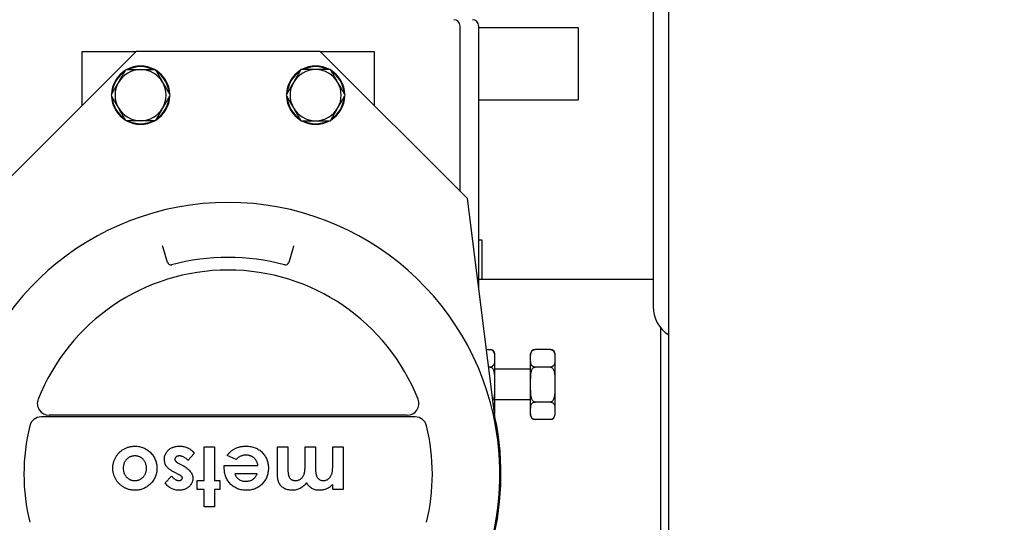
# Model space of a CAD drawing. Header units: inches. Extents: x 5 to 1128, y -85 to 748.
# Tile 327 of 656: x 384.66 to 393.09, y 656.5 to 660.81. Entities that reach past the tile are written whole.
import ezdxf

# ---------------------------------------------------------------- set-up
doc = ezdxf.new("R2010")
doc.units = ezdxf.units.IN
doc.header["$LTSCALE"] = 32
doc.header["$MEASUREMENT"] = 0
doc.layers.add('Dimension (ANSI)', color=7, linetype='Continuous', lineweight=25)
doc.layers.add('Visible (ANSI)', color=7, linetype='Continuous', lineweight=30)
doc.styles.add('Note Text (ANSI)', font='tahoma.ttf')
doc.dimstyles.new('SB Fraction-16 (ANSI)', dxfattribs={"dimscale": 32, "dimtxt": 0.125, "dimasz": 0.098425, "dimexe": 0.125, "dimexo": 0.0625, "dimgap": 0.031496, "dimtad": 0, "dimtih": 1, "dimtoh": 1, "dimdec": 4, "dimrnd": 1e-08, "dimzin": 0, "dimdsep": 46, "dimlunit": 5, "dimtxsty": 'Note Text (ANSI)', "dimcen": 0.09, "dimdle": 0.393701, "dimclrd": 256, "dimclre": 256, "dimclrt": 256, "dimadec": 0, "dimazin": 3, "dimtfac": 0.96, "dimtofl": 0, "dimtmove": 0, "dimatfit": 3, "dimfxl": 1, "dimfrac": 2, "dimtolj": 1, "dimtzin": 12, "dimlwd": -1, "dimlwe": -1, "dimarcsym": 0})

# ---------------------------------------------------------------- blocks, each defined once
blk = doc.blocks.new('*D19')
at = {"layer": 'Defpoints', "color": 0, "transparency": 16777216}
for p in [(484.7806, 699.9398), (324.6849, 555.9398), (484.7806, 555.9398)]:
    blk.add_point(p, dxfattribs=at)
at = {"layer": 'Dimension (ANSI)', "transparency": 16777216}
for p, q in [((482.7806, 699.9398), (320.6849, 699.9398)), ((324.6849, 696.7902), (324.6849, 635.4544)), ((324.6849, 559.0894), (324.6849, 629.4252)), ((482.7806, 555.9398), (320.6849, 555.9398))]:
    blk.add_line(p, q, dxfattribs=at)
for points in [[(324.16, 696.7902), (325.2098, 696.7902), (324.6849, 699.9398)], [(324.16, 559.0894), (325.2098, 559.0894), (324.6849, 555.9398)]]:
    blk.add_solid(points, dxfattribs=at)
at = {"layer": 'Dimension (ANSI)', "transparency": 16777216, "insert": (320.5519, 634.4465), "char_height": 4, "attachment_point": 1, "style": 'Note Text (ANSI)'}
blk.add_mtext('\\A1;144', dxfattribs=at)

msp = doc.modelspace()

# ---------------------------------------------------------------- linework, layer by layer
at = {"layer": 'Visible (ANSI)'}
for p, q in [((390.21813, 648.56478), (390.21813, 677.93978)), ((390.08363, 662.77403), (390.08363, 658.35553)), ((388.42974, 659.34178), (388.42974, 660.75978)), ((388.58974, 658.50422), (388.58974, 660.75978)), ((388.58974, 660.74728), (389.44174, 660.74728)), ((389.44174, 660.74728), (389.44174, 660.12728)), ((385.65424, 660.54228), (384.39174, 659.27978)), ((385.19174, 660.54228), (385.65424, 660.54228)), ((385.19174, 660.07978), (385.19174, 660.54228)), ((387.22924, 660.54228), (385.65424, 660.54228)), ((388.49174, 659.27978), (387.22924, 660.54228)), ((387.22924, 660.54228), (387.69174, 660.54228)), ((387.69174, 660.54228), (387.69174, 660.07978)), ((388.58974, 660.12728), (389.44174, 660.12728)), ((388.75336, 657.20938), (388.49174, 659.27978)), ((388.58974, 658.92678), (388.61471, 658.92678)), ((388.61471, 658.92678), (388.61471, 658.59028)), ((385.88742, 658.85045), (385.8805, 658.87457)), ((385.92119, 658.73267), (385.88742, 658.85045)), ((386.99607, 658.85045), (386.9623, 658.73267)), ((387.00299, 658.87457), (386.99607, 658.85045)), ((388.58974, 658.59028), (390.08363, 658.59028)), ((390.14674, 658.17465), (390.14674, 655.24428)), ((388.65532, 657.98528), (388.68774, 657.98528)), ((389.20374, 657.98528), (389.07174, 657.98528)), ((388.72524, 657.94778), (388.72524, 657.92903)), ((388.72524, 657.92903), (388.72524, 657.89153)), ((388.72524, 657.89153), (388.72524, 657.72278)), ((389.03424, 657.92903), (389.03424, 657.94778)), ((389.03424, 657.89153), (389.03424, 657.92903)), ((389.03424, 657.72278), (389.03424, 657.89153)), ((389.24124, 657.94778), (389.24124, 657.92903)), ((389.24124, 657.92903), (389.24124, 657.89153)), ((389.24124, 657.89153), (389.24124, 657.72278)), ((388.68774, 657.83528), (388.67427, 657.83528)), ((389.03424, 657.81653), (388.72524, 657.81653)), ((389.20374, 657.83528), (389.07174, 657.83528)), ((388.72524, 657.72278), (388.72524, 657.64778)), ((389.03424, 657.64778), (389.03424, 657.72278)), ((389.24124, 657.72278), (389.24124, 657.64778)), ((388.72524, 657.64778), (388.72524, 657.47903)), ((389.03424, 657.47903), (389.03424, 657.64778)), ((389.24124, 657.64778), (389.24124, 657.47903)), ((389.03424, 657.55403), (388.72524, 657.55403)), ((388.72524, 657.47903), (388.72524, 657.44153)), ((389.03424, 657.44153), (389.03424, 657.47903)), ((389.20374, 657.53528), (389.07174, 657.53528)), ((389.24124, 657.47903), (389.24124, 657.44153)), ((388.04499, 657.40728), (384.8385, 657.40728)), ((387.97682, 657.42228), (384.90666, 657.42228)), ((388.72524, 657.44153), (388.72524, 657.4319)), ((389.03424, 657.42278), (389.03424, 657.44153)), ((389.20374, 657.38528), (389.07174, 657.38528)), ((389.24124, 657.44153), (389.24124, 657.42278)), ((386.23536, 656.86181), (386.23536, 657.15027)), ((386.23536, 657.15027), (386.32511, 657.15027)), ((386.32511, 657.15027), (386.32511, 656.86181)), ((386.86357, 656.93773), (386.86357, 657.15027)), ((386.86357, 657.15027), (386.95331, 657.15027)), ((386.95331, 657.15027), (386.95331, 656.96678)), ((387.10075, 656.98711), (387.10075, 657.15027)), ((387.10075, 657.15027), (387.19049, 657.15027)), ((387.19049, 657.15027), (387.19049, 656.97509)), ((387.33793, 656.98941), (387.33793, 657.15027)), ((387.33793, 657.15027), (387.42767, 657.15027)), ((387.42767, 657.15027), (387.42767, 656.78488)), ((386.15203, 657.09528), (386.09764, 657.03488)), ((386.5092, 657.0418), (386.43408, 657.07755)), ((386.02392, 657.00484), (386.05367, 656.98981)), ((386.40844, 656.97309), (386.40874, 656.99001)), ((386.40874, 656.99001), (386.6969, 656.99001)), ((385.90203, 656.84127), (385.95692, 656.90027)), ((386.01761, 656.91409), (385.98516, 656.93052)), ((386.69049, 656.9195), (386.49818, 656.9195)), ((386.17767, 656.78488), (386.17767, 656.86181)), ((386.17767, 656.86181), (386.23536, 656.86181)), ((386.32511, 656.86181), (386.36998, 656.86181)), ((386.36998, 656.86181), (386.36998, 656.78488)), ((387.33793, 656.78488), (387.33793, 656.82855)), ((386.23536, 656.78488), (386.17767, 656.78488)), ((386.23536, 656.63745), (386.23536, 656.78488)), ((386.32511, 656.78488), (386.32511, 656.63745)), ((386.36998, 656.78488), (386.32511, 656.78488)), ((387.42767, 656.78488), (387.33793, 656.78488)), ((386.32511, 656.63745), (386.23536, 656.63745))]:
    msp.add_line(p, q, dxfattribs=at)
for centre, radius, start, end in [((388.37474, 660.75978), 0.055, 0, 90), ((388.53474, 660.75978), 0.055, 0, 90), ((385.69174, 660.16728), 0.25, 61.163547, 118.836453), ((387.19174, 660.16728), 0.25, 61.163547, 118.836453), ((385.69174, 660.16728), 0.25, 121.163547, 178.836453), ((385.69174, 660.16728), 0.2445, 123.599196, 176.400804), ((385.69174, 660.16728), 0.219, 90, 150), ((385.69174, 660.16728), 0.2445, 63.599196, 116.400804), ((385.69174, 660.16728), 0.219, 30, 90), ((385.69174, 660.16728), 0.25, 1.163547, 58.836453), ((385.69174, 660.16728), 0.2445, 3.599196, 56.400804), ((387.19174, 660.16728), 0.25, 121.163547, 178.836453), ((387.19174, 660.16728), 0.2445, 123.599196, 176.400804), ((387.19174, 660.16728), 0.219, 90, 150), ((387.19174, 660.16728), 0.2445, 63.599196, 116.400804), ((387.19174, 660.16728), 0.219, 30, 90), ((387.19174, 660.16728), 0.25, 1.163547, 58.836453), ((387.19174, 660.16728), 0.2445, 3.599196, 56.400804), ((385.69174, 660.16728), 0.219, 150, 210), ((385.69174, 660.16728), 0.219, 330, 30), ((387.19174, 660.16728), 0.219, 150, 210), ((387.19174, 660.16728), 0.219, 330, 30), ((385.69174, 660.16728), 0.25, 181.163547, 238.836453), ((385.69174, 660.16728), 0.25, 301.163547, 358.836453), ((387.19174, 660.16728), 0.25, 181.163547, 238.836453), ((387.19174, 660.16728), 0.25, 301.163547, 358.836453), ((385.69174, 660.16728), 0.2445, 183.599196, 236.400804), ((385.69174, 660.16728), 0.2445, 303.599196, 356.400804), ((387.19174, 660.16728), 0.2445, 183.599196, 236.400804), ((387.19174, 660.16728), 0.2445, 303.599196, 356.400804), ((385.69174, 660.16728), 0.219, 210, 270), ((385.69174, 660.16728), 0.219, 270, 330), ((387.19174, 660.16728), 0.219, 210, 270), ((387.19174, 660.16728), 0.219, 270, 330), ((385.69174, 660.16728), 0.25, 241.163547, 298.836453), ((385.69174, 660.16728), 0.2445, 243.599196, 296.400804), ((387.19174, 660.16728), 0.25, 241.163547, 298.836453), ((387.19174, 660.16728), 0.2445, 243.599196, 296.400804), ((386.44174, 656.91728), 2.33, 7.201787, 172.798213), ((385.95003, 658.74094), 0.03, 196, 285.08992), ((386.44174, 656.91728), 1.85879, 74.91008, 105.08992), ((386.93346, 658.74094), 0.03, 254.91008, 344), ((386.44174, 656.91728), 1.75, 21.510188, 158.489812), ((390.37438, 658.35553), 0.29075, 180, 237.492958), ((388.68774, 657.94778), 0.0375, 0, 90), ((389.07174, 657.94778), 0.0375, 90, 179.999125), ((389.20374, 657.94778), 0.0375, 0, 90), ((384.90666, 657.52228), 0.1, 158.489812, 270), ((387.97682, 657.52228), 0.1, 270, 21.510188), ((386.44174, 656.91728), 2.33837, 167.950185, 225), ((384.8385, 657.30728), 0.1, 90, 166.327982), ((388.04499, 657.30728), 0.1, 13.672018, 90), ((386.44174, 656.91728), 2.33837, 315, 12.049815), ((389.07174, 657.42278), 0.0375, 180.000875, 270), ((389.20374, 657.42278), 0.0375, 270, 0), ((386.44174, 656.91728), 1.75, 166.327982, 193.672018), ((386.44174, 656.91728), 1.75, 346.327982, 13.672018), ((386.44174, 656.91728), 2.33, 172.798213, 7.201787)]:
    msp.add_arc(centre, radius, start, end, dxfattribs=at)
for points, weights in [([(385.50208, 660.27678), (385.53142, 660.3276), (385.5653, 660.38628)], [2.17247578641, 2.17247578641, 2.01649904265]), ([(385.5653, 660.38628), (385.63306, 660.38628), (385.69174, 660.38628)], [2.01649904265, 2.17247578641, 2.17247578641]), ([(385.69174, 660.38628), (385.75042, 660.38628), (385.81818, 660.38628)], [2.17247578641, 2.17247578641, 2.01649904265]), ([(385.81818, 660.38628), (385.85206, 660.3276), (385.8814, 660.27678)], [2.01649904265, 2.17247578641, 2.17247578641]), ([(387.0653, 660.38628), (387.03142, 660.3276), (387.00208, 660.27678)], [2.01649904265, 2.17247578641, 2.17247578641]), ([(387.19174, 660.38628), (387.13306, 660.38628), (387.0653, 660.38628)], [2.17247578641, 2.17247578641, 2.01649904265]), ([(387.31818, 660.38628), (387.25042, 660.38628), (387.19174, 660.38628)], [2.01649904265, 2.17247578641, 2.17247578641]), ([(387.3814, 660.27678), (387.35206, 660.3276), (387.31818, 660.38628)], [2.17247578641, 2.17247578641, 2.01649904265]), ([(385.43886, 660.16728), (385.47274, 660.22596), (385.50208, 660.27678)], [2.01649904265, 2.17247578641, 2.17247578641]), ([(385.8814, 660.27678), (385.91074, 660.22596), (385.94462, 660.16728)], [2.17247578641, 2.17247578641, 2.01649904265]), ([(387.00208, 660.27678), (386.97274, 660.22596), (386.93886, 660.16728)], [2.17247578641, 2.17247578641, 2.01649904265]), ([(387.44462, 660.16728), (387.41074, 660.22596), (387.3814, 660.27678)], [2.01649904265, 2.17247578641, 2.17247578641]), ([(385.50208, 660.05778), (385.47274, 660.1086), (385.43886, 660.16728)], [2.17247578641, 2.17247578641, 2.01649904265]), ([(385.94462, 660.16728), (385.91074, 660.1086), (385.8814, 660.05778)], [2.01649904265, 2.17247578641, 2.17247578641]), ([(386.93886, 660.16728), (386.97274, 660.1086), (387.00208, 660.05778)], [2.01649904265, 2.17247578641, 2.17247578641]), ([(387.3814, 660.05778), (387.41074, 660.1086), (387.44462, 660.16728)], [2.17247578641, 2.17247578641, 2.01649904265]), ([(385.5653, 659.94828), (385.53142, 660.00696), (385.50208, 660.05778)], [2.01649904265, 2.17247578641, 2.17247578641]), ([(385.8814, 660.05778), (385.85206, 660.00696), (385.81818, 659.94828)], [2.17247578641, 2.17247578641, 2.01649904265]), ([(387.00208, 660.05778), (387.03142, 660.00696), (387.0653, 659.94828)], [2.17247578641, 2.17247578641, 2.01649904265]), ([(387.31818, 659.94828), (387.35206, 660.00696), (387.3814, 660.05778)], [2.01649904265, 2.17247578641, 2.17247578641]), ([(385.69174, 659.94828), (385.63306, 659.94828), (385.5653, 659.94828)], [2.17247578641, 2.17247578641, 2.01649904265]), ([(385.81818, 659.94828), (385.75042, 659.94828), (385.69174, 659.94828)], [2.01649904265, 2.17247578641, 2.17247578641]), ([(387.0653, 659.94828), (387.13306, 659.94828), (387.19174, 659.94828)], [2.01649904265, 2.17247578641, 2.17247578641]), ([(387.19174, 659.94828), (387.25042, 659.94828), (387.31818, 659.94828)], [2.17247578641, 2.17247578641, 2.01649904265])]:
    msp.add_rational_spline(points, weights, degree=2, dxfattribs=at)
for points, knots in [([(388.68774, 657.98528), (388.68976, 657.98528), (388.69213, 657.98507), (388.69625, 657.98437), (388.6987, 657.98369), (388.70653, 657.98077), (388.71128, 657.97699), (388.72, 657.96704), (388.72249, 657.95946), (388.72515, 657.94403), (388.72524, 657.93618), (388.72524, 657.92903)], [-0.39701187, -0.39701187, -0.39701187, -0.39701187, -0.38167724, -0.38167724, -0.36387641, -0.36387641, -0.30722629, -0.30722629, -0.1982618, -0.1982618, -0.08929732, -0.08929732, -0.08929732, -0.08929732]), ([(389.03424, 657.92903), (389.03424, 657.93618), (389.03433, 657.94403), (389.03699, 657.95946), (389.03949, 657.96704), (389.04821, 657.97699), (389.05295, 657.98077), (389.06079, 657.98369), (389.06324, 657.98437), (389.06735, 657.98507), (389.06973, 657.98528), (389.07174, 657.98528)], [0.88332105, 0.88332105, 0.88332105, 0.88332105, 0.99228554, 0.99228554, 1.10125003, 1.10125003, 1.15790015, 1.15790015, 1.17570098, 1.17570098, 1.19103561, 1.19103561, 1.19103561, 1.19103561]), ([(389.20374, 657.98528), (389.20708, 657.98528), (389.21091, 657.98471), (389.21793, 657.98273), (389.22187, 657.98068), (389.22912, 657.97548), (389.2326, 657.97104), (389.24109, 657.95558), (389.24124, 657.9411), (389.24124, 657.92903)], [-0.3951949, -0.3951949, -0.3951949, -0.3951949, -0.36978732, -0.36978732, -0.33373806, -0.33373806, -0.27319967, -0.27319967, -0.08929732, -0.08929732, -0.08929732, -0.08929732]), ([(388.72524, 657.89153), (388.72524, 657.87946), (388.72509, 657.86498), (388.7166, 657.84952), (388.71312, 657.84508), (388.70587, 657.83988), (388.70193, 657.83783), (388.69491, 657.83585), (388.69108, 657.83528), (388.68774, 657.83528)], [-1.49148229, -1.49148229, -1.49148229, -1.49148229, -1.30757994, -1.30757994, -1.24704154, -1.24704154, -1.21099229, -1.21099229, -1.1855847, -1.1855847, -1.1855847, -1.1855847]), ([(389.07174, 657.83528), (389.06973, 657.83528), (389.06735, 657.83549), (389.06324, 657.83619), (389.06079, 657.83687), (389.05295, 657.83979), (389.04821, 657.84357), (389.03949, 657.85352), (389.03699, 657.8611), (389.03433, 657.87652), (389.03424, 657.88438), (389.03424, 657.89153)], [-1.19103561, -1.19103561, -1.19103561, -1.19103561, -1.17570098, -1.17570098, -1.15790015, -1.15790015, -1.10125003, -1.10125003, -0.99228554, -0.99228554, -0.88332105, -0.88332105, -0.88332105, -0.88332105]), ([(389.24124, 657.89153), (389.24124, 657.88438), (389.24115, 657.87652), (389.23849, 657.8611), (389.236, 657.85352), (389.22728, 657.84357), (389.22253, 657.83979), (389.2147, 657.83687), (389.21225, 657.83619), (389.20813, 657.83549), (389.20576, 657.83528), (389.20374, 657.83528)], [-1.49875016, -1.49875016, -1.49875016, -1.49875016, -1.38978567, -1.38978567, -1.28082118, -1.28082118, -1.22417107, -1.22417107, -1.20637024, -1.20637024, -1.19103561, -1.19103561, -1.19103561, -1.19103561]), ([(388.68774, 657.83528), (388.69108, 657.83528), (388.69491, 657.83415), (388.70193, 657.83017), (388.70587, 657.82608), (388.71312, 657.81569), (388.7166, 657.80681), (388.72509, 657.77587), (388.72524, 657.74691), (388.72524, 657.72278)], [-0.3951949, -0.3951949, -0.3951949, -0.3951949, -0.36978732, -0.36978732, -0.33373806, -0.33373806, -0.27319967, -0.27319967, -0.08929732, -0.08929732, -0.08929732, -0.08929732]), ([(389.03424, 657.72278), (389.03424, 657.74691), (389.0344, 657.77587), (389.04289, 657.80681), (389.04636, 657.81569), (389.05362, 657.82608), (389.05755, 657.83017), (389.06457, 657.83415), (389.06841, 657.83528), (389.07174, 657.83528)], [0.87968712, 0.87968712, 0.87968712, 0.87968712, 1.06358947, 1.06358947, 1.12412786, 1.12412786, 1.16017712, 1.16017712, 1.1855847, 1.1855847, 1.1855847, 1.1855847]), ([(389.20374, 657.83528), (389.20708, 657.83528), (389.21091, 657.83415), (389.21793, 657.83017), (389.22187, 657.82608), (389.22912, 657.81569), (389.2326, 657.80681), (389.24109, 657.77587), (389.24124, 657.74691), (389.24124, 657.72278)], [-0.3951949, -0.3951949, -0.3951949, -0.3951949, -0.36978732, -0.36978732, -0.33373806, -0.33373806, -0.27319967, -0.27319967, -0.08929732, -0.08929732, -0.08929732, -0.08929732]), ([(388.72524, 657.64778), (388.72524, 657.62365), (388.72509, 657.59469), (388.71686, 657.56469), (388.71396, 657.55704), (388.7102, 657.55086)], [-1.49148229, -1.49148229, -1.49148229, -1.49148229, -1.30757994, -1.30757994, -1.25448378, -1.25448378, -1.25448378, -1.25448378]), ([(389.07174, 657.53528), (389.06841, 657.53528), (389.06457, 657.53641), (389.05755, 657.54039), (389.05362, 657.54448), (389.04636, 657.55487), (389.04289, 657.56375), (389.0344, 657.59469), (389.03424, 657.62365), (389.03424, 657.64778)], [-1.1855847, -1.1855847, -1.1855847, -1.1855847, -1.16017712, -1.16017712, -1.12412786, -1.12412786, -1.06358947, -1.06358947, -0.87968712, -0.87968712, -0.87968712, -0.87968712]), ([(389.24124, 657.64778), (389.24124, 657.63348), (389.24115, 657.61777), (389.23849, 657.58692), (389.236, 657.57177), (389.22728, 657.55186), (389.22253, 657.5443), (389.2147, 657.53846), (389.21225, 657.5371), (389.20813, 657.5357), (389.20576, 657.53528), (389.20374, 657.53528)], [-1.49875016, -1.49875016, -1.49875016, -1.49875016, -1.38978567, -1.38978567, -1.28082118, -1.28082118, -1.22417107, -1.22417107, -1.20637024, -1.20637024, -1.19103561, -1.19103561, -1.19103561, -1.19103561]), ([(388.71352, 657.52435), (388.7157, 657.52201), (388.71744, 657.5195), (388.72509, 657.50558), (388.72524, 657.4911), (388.72524, 657.47903)], [-0.3093789, -0.3093789, -0.3093789, -0.3093789, -0.27319967, -0.27319967, -0.08929732, -0.08929732, -0.08929732, -0.08929732]), ([(389.03424, 657.47903), (389.03424, 657.4911), (389.0344, 657.50558), (389.04289, 657.52104), (389.04636, 657.52548), (389.05362, 657.53068), (389.05755, 657.53273), (389.06457, 657.53471), (389.06841, 657.53528), (389.07174, 657.53528)], [0.87968712, 0.87968712, 0.87968712, 0.87968712, 1.06358947, 1.06358947, 1.12412786, 1.12412786, 1.16017712, 1.16017712, 1.1855847, 1.1855847, 1.1855847, 1.1855847]), ([(389.20374, 657.53528), (389.20708, 657.53528), (389.21091, 657.53471), (389.21793, 657.53273), (389.22187, 657.53068), (389.22912, 657.52548), (389.2326, 657.52104), (389.24109, 657.50558), (389.24124, 657.4911), (389.24124, 657.47903)], [-0.3951949, -0.3951949, -0.3951949, -0.3951949, -0.36978732, -0.36978732, -0.33373806, -0.33373806, -0.27319967, -0.27319967, -0.08929732, -0.08929732, -0.08929732, -0.08929732]), ([(389.07174, 657.38528), (389.06973, 657.38528), (389.06735, 657.38549), (389.06324, 657.38619), (389.06079, 657.38687), (389.05295, 657.38979), (389.04821, 657.39357), (389.03949, 657.40352), (389.03699, 657.4111), (389.03433, 657.42652), (389.03424, 657.43438), (389.03424, 657.44153)], [-1.19103561, -1.19103561, -1.19103561, -1.19103561, -1.17570098, -1.17570098, -1.15790015, -1.15790015, -1.10125003, -1.10125003, -0.99228554, -0.99228554, -0.88332105, -0.88332105, -0.88332105, -0.88332105]), ([(389.24124, 657.44153), (389.24124, 657.43438), (389.24115, 657.42652), (389.23849, 657.4111), (389.236, 657.40352), (389.22728, 657.39357), (389.22253, 657.38979), (389.2147, 657.38687), (389.21225, 657.38619), (389.20813, 657.38549), (389.20576, 657.38528), (389.20374, 657.38528)], [-1.49875016, -1.49875016, -1.49875016, -1.49875016, -1.38978567, -1.38978567, -1.28082118, -1.28082118, -1.22417107, -1.22417107, -1.20637024, -1.20637024, -1.19103561, -1.19103561, -1.19103561, -1.19103561]), ([(385.45331, 656.96728), (385.45339, 656.97149), (385.45354, 656.97985), (385.45477, 656.9923), (385.45681, 657.00453), (385.45945, 657.01661), (385.46312, 657.02839), (385.46741, 657.04003), (385.47268, 657.05139), (385.4785, 657.06258), (385.48515, 657.07328), (385.49229, 657.08352), (385.50021, 657.09302), (385.50846, 657.1021), (385.51744, 657.11042), (385.527, 657.11815), (385.53707, 657.12536), (385.54771, 657.13189), (385.5588, 657.13762), (385.57013, 657.14279), (385.58178, 657.1471), (385.59373, 657.15061), (385.60598, 657.15333), (385.6185, 657.15518), (385.63127, 657.15646), (385.63987, 657.15661), (385.64422, 657.15668)], [0, 0, 0, 0, 0.0421678, 0.0838391, 0.1251923, 0.1663354, 0.207602, 0.2486701, 0.2905824, 0.3329262, 0.3749784, 0.4167409, 0.4578568, 0.498809, 0.539516, 0.5804204, 0.62191, 0.6635021, 0.7053943, 0.7468637, 0.7882454, 0.8297364, 0.8715324, 0.9138247, 0.9564949, 1, 1, 1, 1]), ([(385.64422, 657.15668), (385.65057, 657.15649), (385.66309, 657.15613), (385.68152, 657.15361), (385.69923, 657.14928), (385.71625, 657.14324), (385.73259, 657.1355), (385.74811, 657.12592), (385.76297, 657.11469), (385.77692, 657.10191), (385.78969, 657.08788), (385.80085, 657.07291), (385.81032, 657.05722), (385.8181, 657.04079), (385.82411, 657.02359), (385.82845, 657.00568), (385.83097, 656.98701), (385.83133, 656.97433), (385.83152, 656.96788)], [0, 0, 0, 0, 0.0643749, 0.126884, 0.1882007, 0.2488941, 0.3095988, 0.3711253, 0.4334655, 0.4981431, 0.5625928, 0.6254745, 0.6871145, 0.748125, 0.8094567, 0.8714311, 0.9346109, 1, 1, 1, 1]), ([(385.89562, 657.0452), (385.89575, 657.04911), (385.896, 657.05677), (385.89759, 657.06803), (385.90045, 657.07875), (385.90422, 657.08907), (385.90929, 657.09883), (385.91545, 657.10805), (385.9226, 657.11688), (385.93092, 657.12499), (385.94004, 657.13255), (385.95017, 657.13891), (385.96088, 657.14451), (385.97244, 657.14887), (385.98469, 657.15242), (385.99774, 657.15487), (386.01153, 657.15641), (386.02098, 657.15659), (386.02583, 657.15668)], [0, 0, 0, 0, 0.0610375, 0.1194667, 0.1770912, 0.2338017, 0.290658, 0.3481694, 0.4066751, 0.4674631, 0.5293047, 0.5911617, 0.6538426, 0.7175075, 0.7836339, 0.8526055, 0.9244095, 1, 1, 1, 1]), ([(386.02583, 657.15668), (386.03225, 657.15647), (386.04485, 657.15607), (386.06325, 657.15328), (386.08063, 657.14844), (386.097, 657.14166), (386.11245, 657.13302), (386.12677, 657.12231), (386.14021, 657.10979), (386.14803, 657.10019), (386.15203, 657.09528)], [0, 0, 0, 0, 0.1321127, 0.2593255, 0.3820323, 0.5024963, 0.6231014, 0.745417, 0.8698661, 1, 1, 1, 1]), ([(386.43408, 657.07755), (386.43645, 657.08082), (386.44113, 657.0873), (386.44878, 657.09641), (386.45677, 657.10491), (386.46509, 657.11275), (386.47376, 657.1199), (386.48276, 657.12645), (386.49222, 657.13221), (386.50194, 657.13749), (386.51213, 657.14201), (386.52277, 657.14586), (386.53379, 657.14934), (386.54536, 657.152), (386.55736, 657.1541), (386.56983, 657.15559), (386.58277, 657.15651), (386.59156, 657.15662), (386.59604, 657.15668)], [0, 0, 0, 0, 0.0642597, 0.1273282, 0.18942, 0.250008, 0.3093311, 0.3683866, 0.4271417, 0.4856871, 0.5445048, 0.6045863, 0.6658315, 0.7286686, 0.793472, 0.8599139, 0.9287016, 1, 1, 1, 1]), ([(386.59604, 657.15668), (386.60292, 657.15654), (386.61641, 657.15626), (386.63613, 657.15371), (386.65486, 657.14948), (386.67266, 657.14373), (386.68944, 657.13614), (386.70521, 657.12685), (386.72013, 657.11605), (386.73374, 657.1035), (386.74614, 657.08985), (386.75704, 657.07518), (386.76615, 657.05961), (386.77364, 657.04323), (386.77946, 657.02601), (386.78365, 657.00794), (386.78623, 656.98902), (386.7865, 656.97613), (386.78664, 656.96958)], [0, 0, 0, 0, 0.0689728, 0.1350793, 0.1988756, 0.2611924, 0.322136, 0.3830172, 0.4443152, 0.5063628, 0.5681854, 0.6289441, 0.6890789, 0.7486657, 0.809078, 0.8709178, 0.9343702, 1, 1, 1, 1]), ([(385.64291, 657.07335), (385.6394, 657.07325), (385.63252, 657.07305), (385.62243, 657.0716), (385.61279, 657.06932), (385.60358, 657.0661), (385.59485, 657.06188), (385.58659, 657.05671), (385.57871, 657.0507), (385.57148, 657.04367), (385.56479, 657.03604), (385.55892, 657.02776), (385.55401, 657.01892), (385.54999, 657.00955), (385.54687, 656.99969), (385.54471, 656.98928), (385.54322, 656.97837), (385.54311, 656.97089), (385.54305, 656.96708)], [0, 0, 0, 0, 0.064469, 0.1263967, 0.1869392, 0.2460992, 0.3053481, 0.3645717, 0.4249244, 0.4869522, 0.5495505, 0.6111493, 0.6729219, 0.7350103, 0.7980486, 0.8626429, 0.9300413, 1, 1, 1, 1]), ([(385.74177, 656.96708), (385.74171, 656.97095), (385.74158, 656.97853), (385.74025, 656.98959), (385.73806, 657.00009), (385.73494, 657.01001), (385.73102, 657.01942), (385.72621, 657.02826), (385.72047, 657.03649), (385.71395, 657.0441), (385.70681, 657.051), (385.699, 657.05693), (385.69082, 657.06207), (385.6821, 657.06621), (385.67297, 657.0694), (385.66338, 657.07175), (385.6533, 657.07302), (385.64642, 657.07323), (385.64291, 657.07335)], [0, 0, 0, 0, 0.0713582, 0.1394558, 0.204809, 0.2685875, 0.330587, 0.3922135, 0.4536095, 0.5150917, 0.5764016, 0.6360395, 0.6954074, 0.7539806, 0.8132848, 0.8733773, 0.9353738, 1, 1, 1, 1]), ([(385.98516, 656.93052), (385.98103, 656.93261), (385.97302, 656.93668), (385.96176, 656.94324), (385.95136, 656.94961), (385.94203, 656.95612), (385.93371, 656.96269), (385.92646, 656.96936), (385.9201, 656.97594), (385.91302, 656.98475), (385.90593, 656.99648), (385.90002, 657.01175), (385.89625, 657.02809), (385.89583, 657.0394), (385.89562, 657.0452)], [0, 0, 0, 0, 0.0897245, 0.1740823, 0.2525535, 0.3259769, 0.3945979, 0.457803, 0.5168462, 0.5716216, 0.6767186, 0.7810237, 0.8877811, 1, 1, 1, 1]), ([(386.02422, 657.07335), (386.02145, 657.07327), (386.0161, 657.07311), (386.00851, 657.0715), (386.00178, 657.0688), (385.99607, 657.06504), (385.99132, 657.06074), (385.98798, 657.05584), (385.98577, 657.05065), (385.9855, 657.04703), (385.98536, 657.0452)], [0, 0, 0, 0, 0.1568765, 0.3015599, 0.4360959, 0.5643054, 0.6857716, 0.7956684, 0.8972681, 1, 1, 1, 1]), ([(385.98536, 657.0452), (385.98548, 657.04348), (385.98573, 657.03996), (385.98769, 657.03475), (385.99077, 657.02959), (385.99504, 657.02448), (386.00055, 657.01944), (386.0073, 657.01451), (386.01512, 657.00945), (386.02089, 657.00642), (386.02392, 657.00484)], [0, 0, 0, 0, 0.0880833, 0.180852, 0.2823447, 0.395671, 0.5219055, 0.6653045, 0.8242263, 1, 1, 1, 1]), ([(386.09764, 657.03488), (386.09499, 657.03768), (386.08973, 657.04323), (386.08086, 657.05055), (386.07148, 657.05721), (386.06148, 657.06281), (386.05147, 657.06734), (386.04188, 657.07073), (386.03286, 657.07286), (386.02701, 657.07319), (386.02422, 657.07335)], [0, 0, 0, 0, 0.1359827, 0.2699702, 0.4054762, 0.5423007, 0.6743102, 0.7929593, 0.9017302, 1, 1, 1, 1]), ([(386.59504, 657.07976), (386.59092, 657.07965), (386.58282, 657.07943), (386.57095, 657.07754), (386.55947, 657.07467), (386.54849, 657.07041), (386.53788, 657.06511), (386.52782, 657.0585), (386.51813, 657.05078), (386.51222, 657.04483), (386.5092, 657.0418)], [0, 0, 0, 0, 0.1276293, 0.2513398, 0.3722487, 0.4942806, 0.6161805, 0.739791, 0.8673362, 1, 1, 1, 1]), ([(386.6969, 656.99001), (386.69631, 656.99336), (386.69516, 656.99994), (386.69265, 657.0095), (386.68945, 657.0185), (386.68562, 657.02697), (386.68121, 657.03495), (386.67608, 657.04239), (386.67027, 657.0493), (386.66383, 657.05563), (386.65686, 657.06131), (386.6494, 657.06629), (386.64144, 657.07036), (386.63307, 657.0738), (386.62423, 657.07653), (386.6149, 657.0784), (386.60511, 657.07951), (386.59845, 657.07967), (386.59504, 657.07976)], [0, 0, 0, 0, 0.068206, 0.1340302, 0.1980353, 0.259813, 0.3204055, 0.3806263, 0.4410259, 0.501202, 0.5616907, 0.6211613, 0.6808015, 0.740903, 0.8025824, 0.8661864, 0.9316, 1, 1, 1, 1]), ([(385.64462, 656.77847), (385.64037, 656.77855), (385.63197, 656.7787), (385.61946, 656.77994), (385.60716, 656.78197), (385.59501, 656.7846), (385.58312, 656.78829), (385.57144, 656.79271), (385.55984, 656.79778), (385.54863, 656.80382), (385.53772, 656.81037), (385.52737, 656.8176), (385.51768, 656.82544), (385.50846, 656.83372), (385.50014, 656.8428), (385.4922, 656.85223), (385.48505, 656.86237), (385.47843, 656.87295), (385.47254, 656.88393), (385.46743, 656.89522), (385.46299, 656.90666), (385.45951, 656.91841), (385.45664, 656.93029), (385.45482, 656.94246), (385.45353, 656.9548), (385.45338, 656.9631), (385.45331, 656.96728)], [0, 0, 0, 0, 0.0425985, 0.0843643, 0.1261423, 0.1677058, 0.209066, 0.2509729, 0.2931485, 0.3360415, 0.3787612, 0.4208927, 0.4626222, 0.5039144, 0.5451876, 0.5861381, 0.6277219, 0.6695845, 0.7114324, 0.7526905, 0.7939705, 0.8345917, 0.8755766, 0.9166395, 0.9580717, 1, 1, 1, 1]), ([(385.54305, 656.96708), (385.54312, 656.96327), (385.54325, 656.95579), (385.54458, 656.94486), (385.54675, 656.93449), (385.54991, 656.92472), (385.55381, 656.91543), (385.55862, 656.90669), (385.56439, 656.89852), (385.57094, 656.89097), (385.57818, 656.88417), (385.58586, 656.8781), (385.59416, 656.87308), (385.60292, 656.86894), (385.61216, 656.86576), (385.62188, 656.86339), (385.6321, 656.86214), (385.63907, 656.86192), (385.64261, 656.86181)], [0, 0, 0, 0, 0.0702434, 0.1378403, 0.2026975, 0.2654055, 0.3269384, 0.3881253, 0.4491166, 0.5111008, 0.5720859, 0.6321973, 0.691339, 0.7505639, 0.8105458, 0.8713348, 0.9346536, 1, 1, 1, 1]), ([(385.64261, 656.86181), (385.64609, 656.86192), (385.65293, 656.86215), (385.663, 656.86337), (385.67252, 656.86587), (385.68169, 656.86905), (385.69033, 656.8733), (385.6987, 656.87828), (385.70635, 656.88451), (385.71365, 656.89134), (385.72028, 656.89893), (385.72593, 656.90719), (385.73098, 656.91582), (385.7348, 656.92513), (385.73797, 656.93486), (385.74011, 656.94517), (385.74161, 656.95595), (385.74172, 656.96333), (385.74177, 656.96708)], [0, 0, 0, 0, 0.0644156, 0.1268029, 0.1874227, 0.2465175, 0.3062853, 0.3657031, 0.4264774, 0.4886218, 0.5508955, 0.6126785, 0.673914, 0.7357342, 0.798735, 0.8632901, 0.9306652, 1, 1, 1, 1]), ([(385.83152, 656.96788), (385.83132, 656.96099), (385.83095, 656.94745), (385.82795, 656.92761), (385.82318, 656.90862), (385.81632, 656.89053), (385.80755, 656.8733), (385.79686, 656.85697), (385.78417, 656.84153), (385.77446, 656.8322), (385.76952, 656.82745)], [0, 0, 0, 0, 0.1304891, 0.2564737, 0.3792365, 0.5009777, 0.6223665, 0.7448551, 0.8702585, 1, 1, 1, 1]), ([(386.05367, 656.98981), (386.06042, 656.98619), (386.07337, 656.97925), (386.09088, 656.96734), (386.1057, 656.95466), (386.11784, 656.94128), (386.12751, 656.92723), (386.13426, 656.91235), (386.13851, 656.89676), (386.13897, 656.88611), (386.13921, 656.88074)], [0, 0, 0, 0, 0.157, 0.3013811, 0.4334689, 0.5561608, 0.6710903, 0.7817378, 0.8900521, 1, 1, 1, 1]), ([(386.60015, 656.77847), (386.59323, 656.77862), (386.57964, 656.7789), (386.55978, 656.78143), (386.54093, 656.78568), (386.523, 656.79139), (386.50622, 656.79917), (386.49022, 656.80823), (386.4754, 656.81927), (386.46158, 656.83175), (386.44911, 656.8456), (386.43821, 656.86065), (386.42893, 656.87674), (386.42141, 656.89395), (386.4156, 656.91222), (386.4114, 656.93153), (386.40885, 656.95195), (386.40858, 656.96593), (386.40844, 656.97309)], [0, 0, 0, 0, 0.0675001, 0.1325295, 0.1949803, 0.2559819, 0.3157678, 0.3751797, 0.4350721, 0.495743, 0.5566558, 0.6166191, 0.6767583, 0.7376014, 0.7995332, 0.8635746, 0.9302207, 1, 1, 1, 1]), ([(386.78664, 656.96958), (386.7865, 656.96286), (386.78622, 656.94964), (386.78368, 656.93029), (386.77945, 656.91182), (386.77361, 656.89421), (386.76624, 656.87741), (386.75701, 656.86157), (386.74615, 656.84662), (386.73379, 656.83264), (386.72012, 656.82003), (386.70559, 656.80878), (386.69004, 656.79942), (386.67365, 656.79185), (386.65652, 656.7857), (386.63846, 656.7816), (386.61959, 656.77886), (386.6067, 656.7786), (386.60015, 656.77847)], [0, 0, 0, 0, 0.0674505, 0.1327059, 0.1956628, 0.2574808, 0.3187287, 0.379576, 0.4412811, 0.5039903, 0.5666294, 0.6278599, 0.6881829, 0.7484874, 0.8089361, 0.8705865, 0.9342247, 1, 1, 1, 1]), ([(386.95331, 656.96678), (386.95339, 656.96187), (386.95353, 656.95245), (386.95414, 656.93893), (386.9555, 656.92668), (386.9571, 656.91562), (386.95939, 656.9058), (386.96218, 656.89721), (386.96542, 656.88983), (386.96933, 656.88367), (386.9737, 656.87847), (386.97857, 656.87402), (386.98388, 656.87023), (386.98968, 656.86699), (386.99612, 656.8648), (387.00299, 656.86308), (387.01033, 656.86191), (387.01541, 656.86184), (387.01801, 656.86181)], [0, 0, 0, 0, 0.1043212, 0.2002351, 0.2872866, 0.3662604, 0.4376827, 0.5011798, 0.5580212, 0.6084121, 0.6557431, 0.7019437, 0.7482151, 0.7942519, 0.8425045, 0.8922368, 0.9446165, 1, 1, 1, 1]), ([(387.01801, 656.86181), (387.02203, 656.86195), (387.02992, 656.86222), (387.04142, 656.86483), (387.05224, 656.86909), (387.06233, 656.87488), (387.0715, 656.88212), (387.07951, 656.89071), (387.08613, 656.90069), (387.09071, 656.90996), (387.09358, 656.91833), (387.0956, 656.92551), (387.09717, 656.93362), (387.0984, 656.94259), (387.09959, 656.95246), (387.10017, 656.96323), (387.10076, 656.97488), (387.10075, 656.98293), (387.10075, 656.98711)], [0, 0, 0, 0, 0.0706196, 0.1385769, 0.2060735, 0.2744632, 0.3426004, 0.4107401, 0.4801184, 0.5526005, 0.5917843, 0.635663, 0.6835688, 0.7369646, 0.7948709, 0.8584209, 0.9265985, 1, 1, 1, 1]), ([(387.19049, 656.97509), (387.1905, 656.97118), (387.19051, 656.96367), (387.19095, 656.95281), (387.19153, 656.94279), (387.19233, 656.93358), (387.19327, 656.92518), (387.19461, 656.91763), (387.19603, 656.91091), (387.19845, 656.90328), (387.20187, 656.89482), (387.20697, 656.88585), (387.21315, 656.87833), (387.22023, 656.87222), (387.22824, 656.86757), (387.23696, 656.86411), (387.24657, 656.86224), (387.25318, 656.86195), (387.2566, 656.86181)], [0, 0, 0, 0, 0.0785305, 0.1510672, 0.2183055, 0.2802867, 0.3370636, 0.3881523, 0.4342343, 0.4749941, 0.5490306, 0.6172962, 0.6816626, 0.743542, 0.8043196, 0.8670126, 0.931379, 1, 1, 1, 1]), ([(387.2566, 656.86181), (387.26045, 656.86194), (387.26809, 656.8622), (387.27921, 656.86498), (387.28985, 656.86916), (387.29977, 656.87512), (387.30879, 656.88253), (387.31672, 656.89136), (387.32331, 656.90161), (387.32791, 656.91113), (387.33073, 656.91971), (387.33281, 656.92707), (387.33432, 656.93536), (387.33559, 656.94449), (387.33676, 656.95447), (387.33735, 656.96534), (387.33794, 656.97709), (387.33793, 656.9852), (387.33793, 656.98941)], [0, 0, 0, 0, 0.0674333, 0.1335522, 0.1997047, 0.2671202, 0.3352777, 0.4036283, 0.4742054, 0.5479942, 0.5881356, 0.6324116, 0.6818573, 0.7356294, 0.793897, 0.8577893, 0.9262924, 1, 1, 1, 1]), ([(385.95692, 656.90027), (385.95966, 656.89724), (385.9649, 656.89144), (385.97292, 656.88353), (385.98083, 656.87694), (385.98847, 656.87141), (385.996, 656.86717), (386.00335, 656.86412), (386.01054, 656.86218), (386.0153, 656.86193), (386.01761, 656.86181)], [0, 0, 0, 0, 0.1659558, 0.3174106, 0.4569503, 0.5833267, 0.6998463, 0.8068294, 0.9061161, 1, 1, 1, 1]), ([(386.04946, 656.88414), (386.0492, 656.8865), (386.04866, 656.89138), (386.04494, 656.89705), (386.04002, 656.90123), (386.03435, 656.90512), (386.02666, 656.90947), (386.02083, 656.91245), (386.01761, 656.91409)], [0, 0, 0, 0, 0.1527836, 0.3170083, 0.4248891, 0.5733822, 0.7644717, 1, 1, 1, 1]), ([(386.01761, 656.86181), (386.01996, 656.86188), (386.02444, 656.86202), (386.03077, 656.86319), (386.03633, 656.86522), (386.04103, 656.86798), (386.04481, 656.87139), (386.04746, 656.87529), (386.04924, 656.87956), (386.04939, 656.88259), (386.04946, 656.88414)], [0, 0, 0, 0, 0.1618835, 0.3099566, 0.4429114, 0.569225, 0.6852435, 0.7915512, 0.8931671, 1, 1, 1, 1]), ([(386.13921, 656.88074), (386.13913, 656.87726), (386.13897, 656.87043), (386.13726, 656.8604), (386.13469, 656.85075), (386.13105, 656.84148), (386.12639, 656.83258), (386.12069, 656.82408), (386.11387, 656.816), (386.10614, 656.80836), (386.09758, 656.8014), (386.08841, 656.79524), (386.07866, 656.78999), (386.06827, 656.7858), (386.05735, 656.78247), (386.04583, 656.78021), (386.03378, 656.77877), (386.02553, 656.77857), (386.02132, 656.77847)], [0, 0, 0, 0, 0.0599397, 0.1176714, 0.1749276, 0.2318004, 0.2889639, 0.3478803, 0.4079526, 0.4710492, 0.5348846, 0.5979523, 0.661311, 0.725346, 0.7909077, 0.8578574, 0.9274074, 1, 1, 1, 1]), ([(386.49818, 656.9195), (386.49988, 656.91493), (386.50324, 656.90584), (386.51085, 656.89331), (386.52094, 656.88245), (386.53268, 656.87284), (386.54609, 656.86503), (386.56076, 656.85938), (386.57649, 656.856), (386.58731, 656.8556), (386.59283, 656.8554)], [0, 0, 0, 0, 0.1192798, 0.2371592, 0.3564895, 0.4809607, 0.6078294, 0.735017, 0.8646887, 1, 1, 1, 1]), ([(386.59283, 656.8554), (386.59887, 656.85559), (386.61067, 656.85597), (386.62768, 656.86002), (386.64373, 656.86607), (386.6532, 656.8723), (386.65794, 656.87543)], [0, 0, 0, 0, 0.2610489, 0.5102963, 0.754558, 1, 1, 1, 1]), ([(386.65794, 656.87543), (386.6609, 656.87781), (386.66721, 656.88288), (386.6754, 656.893), (386.68347, 656.90526), (386.68806, 656.91457), (386.69049, 656.9195)], [0, 0, 0, 0, 0.2053977, 0.4378973, 0.702016, 1, 1, 1, 1]), ([(386.98927, 656.77847), (386.98284, 656.77866), (386.97032, 656.77902), (386.95218, 656.78259), (386.93519, 656.7881), (386.91973, 656.79613), (386.90574, 656.80563), (386.89383, 656.81686), (386.88394, 656.82942), (386.8775, 656.84115), (386.87334, 656.85152), (386.87082, 656.86054), (386.86847, 656.87062), (386.86678, 656.88188), (386.86521, 656.89423), (386.86429, 656.90774), (386.86367, 656.92236), (386.8636, 656.93249), (386.86357, 656.93773)], [0, 0, 0, 0, 0.0826245, 0.1609035, 0.2369859, 0.3117294, 0.3843066, 0.4539082, 0.5215461, 0.5892318, 0.6252927, 0.6651281, 0.7096318, 0.758368, 0.8116041, 0.8697633, 0.9325424, 1, 1, 1, 1]), ([(385.76952, 656.82745), (385.76498, 656.82352), (385.75604, 656.81576), (385.74151, 656.80591), (385.72664, 656.79741), (385.71124, 656.79042), (385.69527, 656.78514), (385.67882, 656.78131), (385.66188, 656.77895), (385.6504, 656.77863), (385.64462, 656.77847)], [0, 0, 0, 0, 0.1310144, 0.2584644, 0.3825798, 0.5049906, 0.6272275, 0.7492967, 0.8736904, 1, 1, 1, 1]), ([(386.02132, 656.77847), (386.0155, 656.77867), (386.00394, 656.77905), (385.9869, 656.78212), (385.97044, 656.7873), (385.95461, 656.79443), (385.93961, 656.80339), (385.92577, 656.81427), (385.91299, 656.8268), (385.90572, 656.8364), (385.90203, 656.84127)], [0, 0, 0, 0, 0.1245738, 0.2472569, 0.3693327, 0.4931434, 0.6181756, 0.7424249, 0.8692846, 1, 1, 1, 1]), ([(387.11387, 656.84358), (387.11009, 656.83847), (387.10266, 656.82843), (387.08951, 656.81533), (387.07528, 656.804), (387.05971, 656.79477), (387.04321, 656.78744), (387.02585, 656.78223), (387.00778, 656.77901), (386.99549, 656.77865), (386.98927, 656.77847)], [0, 0, 0, 0, 0.1301487, 0.2554455, 0.3791765, 0.5019048, 0.6253442, 0.7482783, 0.8725642, 1, 1, 1, 1]), ([(387.22144, 656.77847), (387.21578, 656.77865), (387.20465, 656.779), (387.1884, 656.78221), (387.17301, 656.78742), (387.15864, 656.79484), (387.14519, 656.80401), (387.13326, 656.81539), (387.12253, 656.82854), (387.1168, 656.83848), (387.11387, 656.84358)], [0, 0, 0, 0, 0.1279957, 0.2519554, 0.3734137, 0.4948013, 0.6170687, 0.7406196, 0.8669612, 1, 1, 1, 1]), ([(387.33793, 656.82855), (387.33393, 656.82453), (387.32608, 656.81659), (387.31305, 656.8064), (387.29946, 656.79767), (387.28515, 656.79061), (387.27015, 656.78522), (387.25453, 656.78127), (387.2382, 656.77894), (387.22709, 656.77863), (387.22144, 656.77847)], [0, 0, 0, 0, 0.1301911, 0.2563355, 0.3791141, 0.5005508, 0.6221158, 0.7447146, 0.8702231, 1, 1, 1, 1])]:
    msp.add_open_spline(points, degree=3, knots=knots, dxfattribs=at)
msp.add_open_spline([(388.72524, 657.44153), (388.72524, 657.43875), (388.72524, 657.43584), (388.72514, 657.43287)], degree=3, dxfattribs=at)

# ---------------------------------------------------------------- dimensions: what is measured, and where the dimension line sits
at = {"layer": 'Dimension (ANSI)'}
dim = msp.add_linear_dim(base=(324.68489, 555.93978), p1=(484.78063, 699.93978), p2=(484.78063, 555.93978), angle=90, dimstyle='SB Fraction-16 (ANSI)', override={"dimgap": 0.031496, "dimdec": 4, "dimtol": 0, "dimlim": 0, "dimtp": 0, "dimtm": 0, "dimtdec": 2, "dimatfit": 1}, dxfattribs=at)
dim.commit()
dim.dimension.update_dxf_attribs({"geometry": '*D19', "text_midpoint": (324.68489, 632.43978), "dimtype": 160})

doc.saveas('drawing.dxf')
